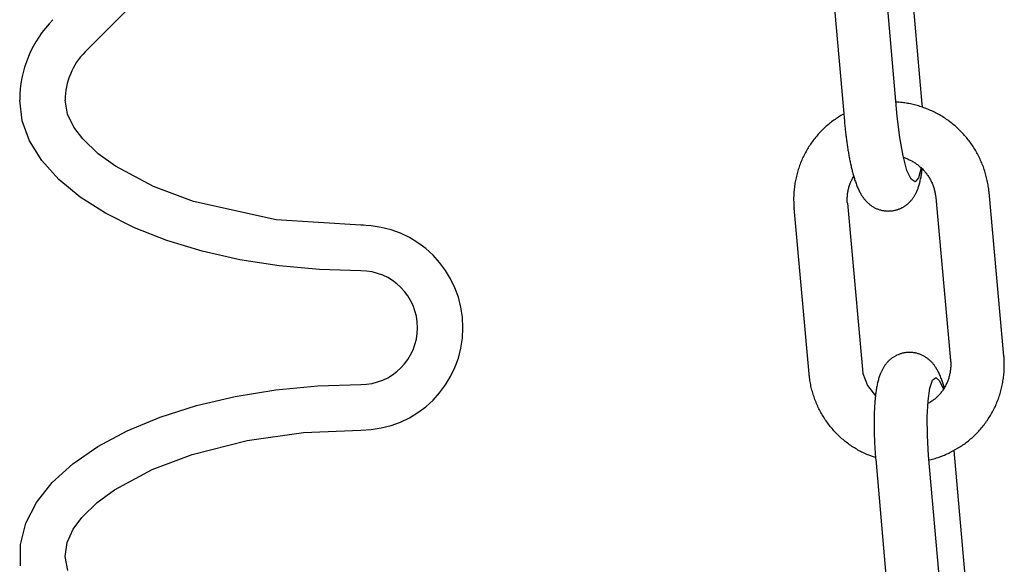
# Model space of a CAD drawing. Extents: x -285 to 5863, y 308 to 3178.
# Tile 267 of 622: x 1596.28 to 1598.45, y 980.53 to 981.72. Entities that reach past the tile are written whole.
import ezdxf

# ---------------------------------------------------------------- set-up
doc = ezdxf.new("R2010")
doc.units = 0
doc.header["$MEASUREMENT"] = 0
doc.layers.add('SPILL-BUCKET', color=1, linetype='CONTINUOUS')

msp = doc.modelspace()

# ---------------------------------------------------------------- linework, layer by layer
at = {"layer": 'SPILL-BUCKET', "color": 1, "linetype": 'Continuous'}
for p, q in [((1596.42481, 981.65287), (1597.21763, 982.44569)), ((1598.20995, 981.51121), (1598.17864, 981.86866)), ((1598.2647, 981.53809), (1598.23477, 981.87986)), ((1598.06217, 981.86036), (1598.09369, 981.50043)), ((1596.28644, 981.50171), (1596.28097, 981.54688)), ((1596.3863, 981.51575), (1596.38091, 981.54688)), ((1598.21417, 981.54211), (1598.2072, 981.54259)), ((1598.21725, 981.54182), (1598.21417, 981.54211)), ((1598.22033, 981.5415), (1598.21725, 981.54182)), ((1598.2234, 981.54113), (1598.22033, 981.5415)), ((1598.22647, 981.54071), (1598.2234, 981.54113)), ((1598.22953, 981.54025), (1598.22647, 981.54071)), ((1598.23259, 981.53975), (1598.22953, 981.54025)), ((1598.23564, 981.5392), (1598.23259, 981.53975)), ((1598.23868, 981.53861), (1598.23564, 981.5392)), ((1598.24171, 981.53797), (1598.23868, 981.53861)), ((1598.24473, 981.53729), (1598.24171, 981.53797)), ((1598.24775, 981.53656), (1598.24473, 981.53729)), ((1598.25075, 981.53579), (1598.24775, 981.53656)), ((1598.26488, 981.53611), (1598.2647, 981.53809)), ((1596.4003, 981.48721), (1596.3863, 981.51575)), ((1598.08875, 981.51459), (1598.08609, 981.51304)), ((1598.09144, 981.51611), (1598.08875, 981.51459)), ((1598.09227, 981.51657), (1598.09144, 981.51611)), ((1598.25375, 981.53498), (1598.25075, 981.53579)), ((1598.25673, 981.53412), (1598.25375, 981.53498)), ((1598.2597, 981.53322), (1598.25673, 981.53412)), ((1598.26265, 981.53228), (1598.2597, 981.53322)), ((1598.2656, 981.5313), (1598.26265, 981.53228)), ((1598.26504, 981.53413), (1598.26488, 981.53611)), ((1598.26527, 981.53138), (1598.26504, 981.53413)), ((1598.26853, 981.53027), (1598.2656, 981.5313)), ((1598.27144, 981.52919), (1598.26853, 981.53027)), ((1598.27434, 981.52808), (1598.27144, 981.52919)), ((1598.27723, 981.52693), (1598.27434, 981.52808)), ((1598.28009, 981.52573), (1598.27723, 981.52693)), ((1598.28295, 981.52449), (1598.28009, 981.52573)), ((1598.28578, 981.52321), (1598.28295, 981.52449)), ((1598.28859, 981.52189), (1598.28578, 981.52321)), ((1598.29139, 981.52053), (1598.28859, 981.52189)), ((1598.29417, 981.51913), (1598.29139, 981.52053)), ((1598.29692, 981.51769), (1598.29417, 981.51913)), ((1598.29966, 981.5162), (1598.29692, 981.51769)), ((1598.30238, 981.51468), (1598.29966, 981.5162)), ((1598.30507, 981.51312), (1598.30238, 981.51468)), ((1596.30275, 981.4572), (1596.28644, 981.50171)), ((1598.05845, 981.49348), (1598.0561, 981.49148)), ((1598.06083, 981.49544), (1598.05845, 981.49348)), ((1598.06324, 981.49736), (1598.06083, 981.49544)), ((1598.06568, 981.49925), (1598.06324, 981.49736)), ((1598.06814, 981.5011), (1598.06568, 981.49925)), ((1598.07063, 981.50292), (1598.06814, 981.5011)), ((1598.07314, 981.5047), (1598.07063, 981.50292)), ((1598.07568, 981.50645), (1598.07314, 981.5047)), ((1598.07825, 981.50815), (1598.07568, 981.50645)), ((1598.08084, 981.50982), (1598.07825, 981.50815)), ((1598.08346, 981.51145), (1598.08084, 981.50982)), ((1598.08609, 981.51304), (1598.08346, 981.51145)), ((1598.09369, 981.50043), (1598.09382, 981.49894)), ((1598.09382, 981.49894), (1598.09396, 981.49746)), ((1598.09396, 981.49746), (1598.09422, 981.49464)), ((1598.09422, 981.49464), (1598.09449, 981.49183)), ((1598.21527, 981.465), (1598.20995, 981.51121)), ((1598.30774, 981.51152), (1598.30507, 981.51312)), ((1598.31039, 981.50988), (1598.30774, 981.51152)), ((1598.31302, 981.50821), (1598.31039, 981.50988)), ((1598.31562, 981.50649), (1598.31302, 981.50821)), ((1598.31819, 981.50474), (1598.31562, 981.50649)), ((1598.32075, 981.50295), (1598.31819, 981.50474)), ((1598.32327, 981.50112), (1598.32075, 981.50295)), ((1598.32577, 981.49926), (1598.32327, 981.50112)), ((1598.32825, 981.49736), (1598.32577, 981.49926)), ((1598.33069, 981.49543), (1598.32825, 981.49736)), ((1598.33311, 981.49346), (1598.33069, 981.49543)), ((1598.3355, 981.49146), (1598.33311, 981.49346)), ((1596.41961, 981.46181), (1596.4003, 981.48721)), ((1598.03631, 981.47203), (1598.03428, 981.46971)), ((1598.03839, 981.47432), (1598.03631, 981.47203)), ((1598.04049, 981.47658), (1598.03839, 981.47432)), ((1598.04263, 981.47881), (1598.04049, 981.47658)), ((1598.0448, 981.481), (1598.04263, 981.47881)), ((1598.047, 981.48316), (1598.0448, 981.481)), ((1598.04923, 981.48529), (1598.047, 981.48316)), ((1598.05149, 981.48739), (1598.04923, 981.48529)), ((1598.05378, 981.48945), (1598.05149, 981.48739)), ((1598.0561, 981.49148), (1598.05378, 981.48945)), ((1598.09449, 981.49183), (1598.09476, 981.48902)), ((1598.09476, 981.48902), (1598.09505, 981.48622)), ((1598.09505, 981.48622), (1598.09534, 981.48342)), ((1598.09534, 981.48342), (1598.09564, 981.48063)), ((1598.09564, 981.48063), (1598.09595, 981.47785)), ((1598.09595, 981.47785), (1598.09626, 981.47508)), ((1598.09626, 981.47508), (1598.09658, 981.47231)), ((1598.09658, 981.47231), (1598.09692, 981.46955)), ((1598.33787, 981.48942), (1598.3355, 981.49146)), ((1598.3402, 981.48734), (1598.33787, 981.48942)), ((1598.3425, 981.48524), (1598.3402, 981.48734)), ((1598.34478, 981.4831), (1598.3425, 981.48524)), ((1598.34702, 981.48093), (1598.34478, 981.4831)), ((1598.34923, 981.47872), (1598.34702, 981.48093)), ((1598.35141, 981.47649), (1598.34923, 981.47872)), ((1598.35356, 981.47422), (1598.35141, 981.47649)), ((1598.35568, 981.47192), (1598.35356, 981.47422)), ((1598.35776, 981.4696), (1598.35568, 981.47192)), ((1596.32968, 981.41399), (1596.30275, 981.4572)), ((1596.45346, 981.42934), (1596.41961, 981.46181)), ((1598.01922, 981.45014), (1598.0175, 981.44757)), ((1598.02098, 981.45268), (1598.01922, 981.45014)), ((1598.02277, 981.4552), (1598.02098, 981.45268)), ((1598.0246, 981.45769), (1598.02277, 981.4552)), ((1598.02647, 981.46015), (1598.0246, 981.45769)), ((1598.02837, 981.46258), (1598.02647, 981.46015)), ((1598.0303, 981.46499), (1598.02837, 981.46258)), ((1598.03227, 981.46737), (1598.0303, 981.46499)), ((1598.03428, 981.46971), (1598.03227, 981.46737)), ((1598.09692, 981.46955), (1598.09726, 981.46681)), ((1598.09726, 981.46681), (1598.0976, 981.46407)), ((1598.0976, 981.46407), (1598.09796, 981.46134)), ((1598.09796, 981.46134), (1598.09832, 981.45863)), ((1598.09832, 981.45863), (1598.09869, 981.45592)), ((1598.09869, 981.45592), (1598.09907, 981.45323)), ((1598.09907, 981.45323), (1598.09945, 981.45055)), ((1598.09945, 981.45055), (1598.09984, 981.44788)), ((1598.22255, 981.42425), (1598.21527, 981.465)), ((1598.35981, 981.46724), (1598.35776, 981.4696)), ((1598.36182, 981.46485), (1598.35981, 981.46724)), ((1598.36381, 981.46243), (1598.36182, 981.46485)), ((1598.36575, 981.45999), (1598.36381, 981.46243)), ((1598.36767, 981.45752), (1598.36575, 981.45999)), ((1598.36954, 981.45502), (1598.36767, 981.45752)), ((1598.37138, 981.45249), (1598.36954, 981.45502)), ((1598.37319, 981.44994), (1598.37138, 981.45249)), ((1598.37496, 981.44736), (1598.37319, 981.44994)), ((1596.49147, 981.40179), (1596.45346, 981.42934)), ((1598.00652, 981.42891), (1598.00511, 981.42615)), ((1598.00797, 981.43164), (1598.00652, 981.42891)), ((1598.00946, 981.43436), (1598.00797, 981.43164)), ((1598.01099, 981.43704), (1598.00946, 981.43436)), ((1598.01256, 981.43971), (1598.01099, 981.43704)), ((1598.01417, 981.44235), (1598.01256, 981.43971)), ((1598.01582, 981.44497), (1598.01417, 981.44235)), ((1598.0175, 981.44757), (1598.01582, 981.44497)), ((1598.09984, 981.44788), (1598.10024, 981.44523)), ((1598.10024, 981.44523), (1598.10065, 981.44259)), ((1598.10065, 981.44259), (1598.10107, 981.43996)), ((1598.10107, 981.43996), (1598.10149, 981.43735)), ((1598.10149, 981.43735), (1598.10192, 981.43475)), ((1598.10192, 981.43475), (1598.10236, 981.43217)), ((1598.10236, 981.43217), (1598.1028, 981.4296)), ((1598.1028, 981.4296), (1598.10325, 981.42704)), ((1598.37669, 981.44476), (1598.37496, 981.44736)), ((1598.37838, 981.44213), (1598.37669, 981.44476)), ((1598.38004, 981.43948), (1598.37838, 981.44213)), ((1598.38166, 981.4368), (1598.38004, 981.43948)), ((1598.38324, 981.4341), (1598.38166, 981.4368)), ((1598.38478, 981.43138), (1598.38324, 981.4341)), ((1598.38628, 981.42864), (1598.38478, 981.43138)), ((1598.38774, 981.42588), (1598.38628, 981.42864)), ((1596.36682, 981.37273), (1596.32968, 981.41399)), ((1597.99747, 981.4092), (1597.99634, 981.40632)), ((1597.99864, 981.41208), (1597.99747, 981.4092)), ((1597.99985, 981.41493), (1597.99864, 981.41208)), ((1598.00111, 981.41777), (1597.99985, 981.41493)), ((1598.0024, 981.42058), (1598.00111, 981.41777)), ((1598.00373, 981.42338), (1598.0024, 981.42058)), ((1598.00511, 981.42615), (1598.00373, 981.42338)), ((1598.10325, 981.42704), (1598.10371, 981.4245)), ((1598.10371, 981.4245), (1598.10418, 981.42199)), ((1598.10418, 981.42199), (1598.10466, 981.41948)), ((1598.10466, 981.41948), (1598.10514, 981.417)), ((1598.10514, 981.417), (1598.10564, 981.41452)), ((1598.10564, 981.41452), (1598.10614, 981.41207)), ((1598.10614, 981.41207), (1598.10665, 981.40963)), ((1598.10665, 981.40963), (1598.10717, 981.40721)), ((1598.10717, 981.40721), (1598.10769, 981.4048)), ((1598.23112, 981.39266), (1598.22255, 981.42425)), ((1598.22333, 981.42137), (1598.23229, 981.41778)), ((1598.23229, 981.41778), (1598.23421, 981.41696)), ((1598.23421, 981.41696), (1598.23611, 981.4161)), ((1598.23611, 981.4161), (1598.238, 981.4152)), ((1598.238, 981.4152), (1598.23987, 981.41426)), ((1598.23987, 981.41426), (1598.24172, 981.41328)), ((1598.24172, 981.41328), (1598.24355, 981.41226)), ((1598.24355, 981.41226), (1598.24535, 981.41121)), ((1598.24535, 981.41121), (1598.24714, 981.41011)), ((1598.24714, 981.41011), (1598.2489, 981.40898)), ((1598.2489, 981.40898), (1598.25064, 981.40781)), ((1598.25064, 981.40781), (1598.25236, 981.4066)), ((1598.25236, 981.4066), (1598.25405, 981.40536)), ((1598.38917, 981.42309), (1598.38774, 981.42588)), ((1598.39055, 981.42029), (1598.38917, 981.42309)), ((1598.3919, 981.41747), (1598.39055, 981.42029)), ((1598.3932, 981.41462), (1598.3919, 981.41747)), ((1598.39446, 981.41176), (1598.3932, 981.41462)), ((1598.39568, 981.40888), (1598.39446, 981.41176)), ((1598.39686, 981.40599), (1598.39568, 981.40888)), ((1596.57482, 981.35725), (1596.49147, 981.40179)), ((1597.98962, 981.38567), (1597.98884, 981.38266)), ((1597.99046, 981.38866), (1597.98962, 981.38567)), ((1597.99133, 981.39164), (1597.99046, 981.38866)), ((1597.99225, 981.3946), (1597.99133, 981.39164)), ((1597.99321, 981.39755), (1597.99225, 981.3946)), ((1597.99421, 981.40049), (1597.99321, 981.39755)), ((1597.99526, 981.40341), (1597.99421, 981.40049)), ((1597.99634, 981.40632), (1597.99526, 981.40341)), ((1598.10769, 981.4048), (1598.10823, 981.40242)), ((1598.10823, 981.40242), (1598.10877, 981.40004)), ((1598.10877, 981.40004), (1598.10933, 981.39769)), ((1598.10933, 981.39769), (1598.1099, 981.39534)), ((1598.1099, 981.39534), (1598.11047, 981.39302)), ((1598.11047, 981.39302), (1598.11106, 981.3907)), ((1598.11106, 981.3907), (1598.11166, 981.3884)), ((1598.11166, 981.3884), (1598.11227, 981.3861)), ((1598.11227, 981.3861), (1598.11289, 981.38384)), ((1598.2402, 981.37312), (1598.23112, 981.39266)), ((1598.25405, 981.40536), (1598.25571, 981.40409)), ((1598.25571, 981.40409), (1598.25735, 981.40277)), ((1598.26245, 981.39824), (1598.25661, 981.37605)), ((1598.25735, 981.40277), (1598.25897, 981.40143)), ((1598.25897, 981.40143), (1598.26055, 981.40005)), ((1598.26055, 981.40005), (1598.26211, 981.39864)), ((1598.26211, 981.39864), (1598.26363, 981.39719)), ((1598.26306, 981.38304), (1598.26347, 981.38552)), ((1598.26347, 981.38552), (1598.26384, 981.38794)), ((1598.26363, 981.39719), (1598.26513, 981.39571)), ((1598.26384, 981.38794), (1598.26419, 981.3904)), ((1598.26419, 981.3904), (1598.26452, 981.39281)), ((1598.26452, 981.39281), (1598.26483, 981.39525)), ((1598.26483, 981.39525), (1598.26491, 981.39593)), ((1598.26513, 981.39571), (1598.2666, 981.39421)), ((1598.2666, 981.39421), (1598.26803, 981.39267)), ((1598.26803, 981.39267), (1598.26944, 981.3911)), ((1598.26944, 981.3911), (1598.27081, 981.38951)), ((1598.27081, 981.38951), (1598.27215, 981.38788)), ((1598.27215, 981.38788), (1598.27346, 981.38623)), ((1598.27346, 981.38623), (1598.27473, 981.38455)), ((1598.398, 981.40308), (1598.39686, 981.40599)), ((1598.3991, 981.40015), (1598.398, 981.40308)), ((1598.40015, 981.3972), (1598.3991, 981.40015)), ((1598.40117, 981.39425), (1598.40015, 981.3972)), ((1598.40214, 981.39128), (1598.40117, 981.39425)), ((1598.40306, 981.38829), (1598.40214, 981.39128)), ((1598.40395, 981.38529), (1598.40306, 981.38829)), ((1598.40479, 981.38228), (1598.40395, 981.38529)), ((1596.41365, 981.334), (1596.36682, 981.37273)), ((1597.98501, 981.36441), (1597.98453, 981.36134)), ((1597.98554, 981.36748), (1597.98501, 981.36441)), ((1597.98611, 981.37053), (1597.98554, 981.36748)), ((1597.98673, 981.37358), (1597.98611, 981.37053)), ((1597.98739, 981.37662), (1597.98673, 981.37358)), ((1597.98809, 981.37964), (1597.98739, 981.37662)), ((1597.98884, 981.38266), (1597.98809, 981.37964)), ((1598.10573, 981.36188), (1598.10645, 981.36382)), ((1598.10645, 981.36382), (1598.10722, 981.36576)), ((1598.10722, 981.36576), (1598.10802, 981.36768)), ((1598.10802, 981.36768), (1598.10886, 981.36957)), ((1598.10886, 981.36957), (1598.10975, 981.37145)), ((1598.10975, 981.37145), (1598.11067, 981.37331)), ((1598.11067, 981.37331), (1598.11163, 981.37514)), ((1598.11163, 981.37514), (1598.11263, 981.37696)), ((1598.11263, 981.37696), (1598.11412, 981.37951)), ((1598.11289, 981.38384), (1598.11354, 981.38156)), ((1598.11354, 981.38156), (1598.11419, 981.37931)), ((1598.11419, 981.37931), (1598.11487, 981.37705)), ((1598.11487, 981.37705), (1598.11556, 981.37481)), ((1598.11556, 981.37481), (1598.11627, 981.37255)), ((1598.11627, 981.37255), (1598.117, 981.37032)), ((1598.117, 981.37032), (1598.11777, 981.36805)), ((1598.11777, 981.36805), (1598.11856, 981.36581)), ((1598.11856, 981.36581), (1598.11939, 981.36351)), ((1598.11939, 981.36351), (1598.12024, 981.36125)), ((1598.24896, 981.36741), (1598.2402, 981.37312)), ((1598.25661, 981.37605), (1598.24896, 981.36741)), ((1598.25813, 981.36098), (1598.25878, 981.36326)), ((1598.25878, 981.36326), (1598.2594, 981.36555)), ((1598.2594, 981.36555), (1598.26002, 981.36801)), ((1598.26002, 981.36801), (1598.2606, 981.3705)), ((1598.2606, 981.3705), (1598.26116, 981.37302)), ((1598.26116, 981.37302), (1598.26169, 981.37557)), ((1598.26169, 981.37557), (1598.26218, 981.37807)), ((1598.26218, 981.37807), (1598.26264, 981.38059)), ((1598.26264, 981.38059), (1598.26306, 981.38304)), ((1598.27473, 981.38455), (1598.27596, 981.38284)), ((1598.27596, 981.38284), (1598.27717, 981.38111)), ((1598.27717, 981.38111), (1598.27833, 981.37936)), ((1598.27833, 981.37936), (1598.27946, 981.37758)), ((1598.27946, 981.37758), (1598.28056, 981.37578)), ((1598.28056, 981.37578), (1598.28161, 981.37396)), ((1598.28161, 981.37396), (1598.28263, 981.37211)), ((1598.28263, 981.37211), (1598.28361, 981.37025)), ((1598.28361, 981.37025), (1598.28456, 981.36836)), ((1598.28456, 981.36836), (1598.28546, 981.36646)), ((1598.28546, 981.36646), (1598.28632, 981.36453)), ((1598.28632, 981.36453), (1598.28715, 981.3626)), ((1598.40559, 981.37926), (1598.40479, 981.38228)), ((1598.40635, 981.37623), (1598.40559, 981.37926)), ((1598.40706, 981.37319), (1598.40635, 981.37623)), ((1598.40772, 981.37014), (1598.40706, 981.37319)), ((1598.40835, 981.36708), (1598.40772, 981.37014)), ((1598.40893, 981.36401), (1598.40835, 981.36708)), ((1598.40947, 981.36093), (1598.40893, 981.36401)), ((1596.66316, 981.32444), (1596.57482, 981.35725)), ((1597.98256, 981.34277), (1597.98239, 981.33966)), ((1597.98278, 981.34588), (1597.98256, 981.34277)), ((1597.98304, 981.34898), (1597.98278, 981.34588)), ((1597.98335, 981.35208), (1597.98304, 981.34898)), ((1597.9837, 981.35517), (1597.98335, 981.35208)), ((1597.98409, 981.35826), (1597.9837, 981.35517)), ((1597.98453, 981.36134), (1597.98409, 981.35826)), ((1598.10054, 981.33958), (1598.1008, 981.34166)), ((1598.1008, 981.34166), (1598.1011, 981.34372)), ((1598.1011, 981.34372), (1598.10145, 981.34578)), ((1598.10145, 981.34578), (1598.10184, 981.34784)), ((1598.10184, 981.34784), (1598.10226, 981.34988)), ((1598.10226, 981.34988), (1598.10274, 981.35191)), ((1598.10274, 981.35191), (1598.10325, 981.35393)), ((1598.10325, 981.35393), (1598.10381, 981.35593)), ((1598.10381, 981.35593), (1598.10441, 981.35793)), ((1598.10441, 981.35793), (1598.10505, 981.35991)), ((1598.10505, 981.35991), (1598.10573, 981.36188)), ((1598.12024, 981.36125), (1598.12115, 981.35891)), ((1598.12115, 981.35891), (1598.12209, 981.35661)), ((1598.12209, 981.35661), (1598.12311, 981.35423)), ((1598.12311, 981.35423), (1598.12415, 981.35187)), ((1598.12415, 981.35187), (1598.12513, 981.34979)), ((1598.12513, 981.34979), (1598.12613, 981.34772)), ((1598.12613, 981.34772), (1598.12708, 981.34585)), ((1598.12708, 981.34585), (1598.12806, 981.34399)), ((1598.12806, 981.34399), (1598.12899, 981.34232)), ((1598.12899, 981.34232), (1598.12995, 981.34064)), ((1598.25005, 981.34076), (1598.25079, 981.34217)), ((1598.25079, 981.34217), (1598.25149, 981.34357)), ((1598.25149, 981.34357), (1598.2522, 981.34506)), ((1598.2522, 981.34506), (1598.25287, 981.34654)), ((1598.25287, 981.34654), (1598.25356, 981.34813)), ((1598.25356, 981.34813), (1598.25422, 981.34971)), ((1598.25422, 981.34971), (1598.2549, 981.35142)), ((1598.2549, 981.35142), (1598.25554, 981.35312)), ((1598.25554, 981.35312), (1598.25621, 981.35499)), ((1598.25621, 981.35499), (1598.25684, 981.35685)), ((1598.25684, 981.35685), (1598.2575, 981.35891)), ((1598.2575, 981.35891), (1598.25813, 981.36098)), ((1598.28715, 981.3626), (1598.28793, 981.36064)), ((1598.28793, 981.36064), (1598.28867, 981.35867)), ((1598.28867, 981.35867), (1598.28938, 981.35668)), ((1598.28938, 981.35668), (1598.29004, 981.35468)), ((1598.29004, 981.35468), (1598.29066, 981.35267)), ((1598.29066, 981.35267), (1598.29124, 981.35065)), ((1598.29124, 981.35065), (1598.29178, 981.34862)), ((1598.29178, 981.34862), (1598.29228, 981.34657)), ((1598.29228, 981.34657), (1598.29273, 981.34451)), ((1598.29273, 981.34451), (1598.29314, 981.34245)), ((1598.29314, 981.34245), (1598.29351, 981.34038)), ((1598.40996, 981.35785), (1598.40947, 981.36093)), ((1598.41041, 981.35476), (1598.40996, 981.35785)), ((1598.41081, 981.35166), (1598.41041, 981.35476)), ((1598.41117, 981.34856), (1598.41081, 981.35166)), ((1598.41137, 981.34666), (1598.41117, 981.34856)), ((1598.41155, 981.34476), (1598.41137, 981.34666)), ((1598.4443, 980.98481), (1598.41155, 981.34476)), ((1596.46946, 981.29838), (1596.41365, 981.334)), ((1596.84436, 981.28432), (1596.66316, 981.32444)), ((1597.98218, 981.33343), (1597.98214, 981.33031)), ((1597.98214, 981.33031), (1597.98215, 981.3272)), ((1597.98215, 981.3272), (1597.9822, 981.32408)), ((1597.98226, 981.33654), (1597.98218, 981.33343)), ((1597.9822, 981.32408), (1597.98229, 981.32096)), ((1597.98239, 981.33966), (1597.98226, 981.33654)), ((1597.98229, 981.32096), (1597.98243, 981.31784)), ((1598.0999, 981.32914), (1598.09994, 981.33123)), ((1598.0999, 981.32705), (1598.0999, 981.32914)), ((1598.09995, 981.32495), (1598.0999, 981.32705)), ((1598.09994, 981.33123), (1598.10003, 981.33333)), ((1598.10004, 981.32285), (1598.09995, 981.32495)), ((1598.10003, 981.33333), (1598.10016, 981.33542)), ((1598.10017, 981.32076), (1598.10004, 981.32285)), ((1598.10016, 981.33542), (1598.10033, 981.3375)), ((1598.10017, 981.32076), (1598.13269, 980.96329)), ((1598.10033, 981.3375), (1598.10054, 981.33958)), ((1598.12995, 981.34064), (1598.13086, 981.33912)), ((1598.13086, 981.33912), (1598.13181, 981.33759)), ((1598.13181, 981.33759), (1598.13272, 981.33618)), ((1598.13272, 981.33618), (1598.13367, 981.33478)), ((1598.13367, 981.33478), (1598.13459, 981.33346)), ((1598.13459, 981.33346), (1598.13554, 981.33214)), ((1598.13554, 981.33214), (1598.13648, 981.3309)), ((1598.13648, 981.3309), (1598.13745, 981.32966)), ((1598.13745, 981.32966), (1598.13842, 981.32848)), ((1598.13842, 981.32848), (1598.13941, 981.3273)), ((1598.13941, 981.3273), (1598.14041, 981.32617)), ((1598.14041, 981.32617), (1598.14144, 981.32505)), ((1598.14144, 981.32505), (1598.14247, 981.32397)), ((1598.14247, 981.32397), (1598.14353, 981.32289)), ((1598.14353, 981.32289), (1598.1446, 981.32186)), ((1598.1446, 981.32186), (1598.1457, 981.32083)), ((1598.1457, 981.32083), (1598.14682, 981.31983)), ((1598.14682, 981.31983), (1598.14797, 981.31885)), ((1598.23323, 981.3194), (1598.23439, 981.32043)), ((1598.23439, 981.32043), (1598.23552, 981.32147)), ((1598.23552, 981.32147), (1598.23663, 981.32254)), ((1598.23663, 981.32254), (1598.2377, 981.32362)), ((1598.2377, 981.32362), (1598.23875, 981.32473)), ((1598.23875, 981.32473), (1598.23976, 981.32585)), ((1598.23976, 981.32585), (1598.24076, 981.327)), ((1598.24076, 981.327), (1598.24172, 981.32815)), ((1598.24172, 981.32815), (1598.24266, 981.32933)), ((1598.24266, 981.32933), (1598.24357, 981.33052)), ((1598.24357, 981.33052), (1598.24446, 981.33173)), ((1598.24446, 981.33173), (1598.24532, 981.33295)), ((1598.24532, 981.33295), (1598.24616, 981.33421)), ((1598.24616, 981.33421), (1598.24697, 981.33547)), ((1598.24697, 981.33547), (1598.24778, 981.33676)), ((1598.24778, 981.33676), (1598.24855, 981.33806)), ((1598.24855, 981.33806), (1598.24931, 981.33941)), ((1598.24931, 981.33941), (1598.25005, 981.34076)), ((1598.29351, 981.34038), (1598.29384, 981.33831)), ((1598.29384, 981.33831), (1598.29412, 981.33623)), ((1598.29412, 981.33623), (1598.29432, 981.3345)), ((1598.29432, 981.3345), (1598.29449, 981.33278)), ((1598.29449, 981.33278), (1598.32701, 980.97531)), ((1596.53346, 981.26638), (1596.46946, 981.29838)), ((1597.98243, 981.31784), (1597.98262, 981.31473)), ((1597.98262, 981.31473), (1597.98281, 981.3121)), ((1597.98281, 981.3121), (1597.98303, 981.30948)), ((1598.01611, 980.94586), (1597.98303, 981.30948)), ((1598.14797, 981.31885), (1598.14913, 981.3179)), ((1598.14913, 981.3179), (1598.15032, 981.31697)), ((1598.15032, 981.31697), (1598.15153, 981.31606)), ((1598.15153, 981.31606), (1598.15277, 981.31518)), ((1598.15277, 981.31518), (1598.15417, 981.31423)), ((1598.15417, 981.31423), (1598.1556, 981.3133)), ((1598.1556, 981.3133), (1598.15706, 981.31242)), ((1598.15706, 981.31242), (1598.15854, 981.31156)), ((1598.15854, 981.31156), (1598.16005, 981.31075)), ((1598.16005, 981.31075), (1598.16158, 981.30998)), ((1598.16158, 981.30998), (1598.16313, 981.30924)), ((1598.16313, 981.30924), (1598.16471, 981.30854)), ((1598.16471, 981.30854), (1598.1663, 981.30789)), ((1598.1663, 981.30789), (1598.16791, 981.30728)), ((1598.16791, 981.30728), (1598.16954, 981.30671)), ((1598.16954, 981.30671), (1598.17118, 981.30618)), ((1598.17118, 981.30618), (1598.17283, 981.3057)), ((1598.17283, 981.3057), (1598.1745, 981.30527)), ((1598.1745, 981.30527), (1598.17617, 981.30488)), ((1598.17617, 981.30488), (1598.17786, 981.30453)), ((1598.17786, 981.30453), (1598.17955, 981.30424)), ((1598.17955, 981.30424), (1598.18125, 981.30398)), ((1598.18125, 981.30398), (1598.18294, 981.30378)), ((1598.18294, 981.30378), (1598.18465, 981.30362)), ((1598.18465, 981.30362), (1598.18635, 981.30351)), ((1598.18635, 981.30351), (1598.18805, 981.30344)), ((1598.18805, 981.30344), (1598.18975, 981.30342)), ((1598.18975, 981.30342), (1598.19145, 981.30345)), ((1598.19145, 981.30345), (1598.19288, 981.30351)), ((1598.19288, 981.30351), (1598.19432, 981.30361)), ((1598.19432, 981.3036), (1598.19579, 981.3037)), ((1598.19579, 981.30372), (1598.19604, 981.30373)), ((1598.19604, 981.30373), (1598.19629, 981.30375)), ((1598.19629, 981.30375), (1598.19797, 981.3039)), ((1598.19797, 981.3039), (1598.19964, 981.30411)), ((1598.19964, 981.30411), (1598.20129, 981.30436)), ((1598.20129, 981.30436), (1598.20294, 981.30465)), ((1598.20294, 981.30465), (1598.20457, 981.30499)), ((1598.20457, 981.30499), (1598.2062, 981.30537)), ((1598.2062, 981.30537), (1598.2078, 981.30578)), ((1598.2078, 981.30578), (1598.20939, 981.30624)), ((1598.20939, 981.30624), (1598.21096, 981.30674)), ((1598.21096, 981.30674), (1598.21251, 981.30728)), ((1598.21251, 981.30728), (1598.21405, 981.30786)), ((1598.21405, 981.30786), (1598.21556, 981.30847)), ((1598.21556, 981.30847), (1598.21705, 981.30912)), ((1598.21705, 981.30912), (1598.21853, 981.30981)), ((1598.21853, 981.30981), (1598.21912, 981.3101)), ((1598.21912, 981.3101), (1598.21972, 981.3104)), ((1598.21972, 981.3104), (1598.22014, 981.31061)), ((1598.22014, 981.31061), (1598.22042, 981.31075)), ((1598.2207, 981.3109), (1598.22294, 981.31212)), ((1598.22294, 981.31212), (1598.22432, 981.31293)), ((1598.22432, 981.31293), (1598.22568, 981.31378)), ((1598.22568, 981.31378), (1598.22701, 981.31465)), ((1598.22701, 981.31465), (1598.22831, 981.31555)), ((1598.22831, 981.31555), (1598.22958, 981.31647)), ((1598.22958, 981.31647), (1598.23083, 981.31743)), ((1598.23083, 981.31743), (1598.23204, 981.3184)), ((1598.23204, 981.3184), (1598.23323, 981.3194)), ((1597.03046, 981.27207), (1596.84436, 981.28432)), ((1596.6047, 981.23847), (1596.53346, 981.26638)), ((1597.03648, 981.27207), (1597.03046, 981.27207)), ((1596.68216, 981.21506), (1596.6047, 981.23847)), ((1596.76469, 981.19649), (1596.68216, 981.21506)), ((1596.8511, 981.18303), (1596.76469, 981.19649)), ((1596.94012, 981.17487), (1596.8511, 981.18303)), ((1597.03046, 981.17214), (1596.94012, 981.17487)), ((1598.19052, 980.97374), (1598.18945, 980.97266)), ((1598.19162, 980.97481), (1598.19052, 980.97374)), ((1598.19275, 980.97585), (1598.19162, 980.97481)), ((1598.19391, 980.97688), (1598.19275, 980.97585)), ((1598.1951, 980.97787), (1598.19391, 980.97688)), ((1598.19632, 980.97885), (1598.1951, 980.97787)), ((1598.19757, 980.97981), (1598.19632, 980.97885)), ((1598.19884, 980.98073), (1598.19757, 980.97981)), ((1598.20014, 980.98163), (1598.19884, 980.98073)), ((1598.20147, 980.9825), (1598.20014, 980.98163)), ((1598.20282, 980.98335), (1598.20147, 980.9825)), ((1598.2042, 980.98416), (1598.20282, 980.98335)), ((1598.20559, 980.98493), (1598.2042, 980.98416)), ((1598.20701, 980.98567), (1598.20559, 980.98493)), ((1598.20743, 980.98588), (1598.20701, 980.98567)), ((1598.20802, 980.98618), (1598.20743, 980.98588)), ((1598.20862, 980.98647), (1598.20802, 980.98618)), ((1598.20916, 980.98673), (1598.20862, 980.98647)), ((1598.21158, 980.98781), (1598.20916, 980.98673)), ((1598.2131, 980.98842), (1598.21158, 980.98781)), ((1598.21463, 980.989), (1598.2131, 980.98842)), ((1598.21619, 980.98954), (1598.21463, 980.989)), ((1598.21776, 980.99004), (1598.21619, 980.98954)), ((1598.21935, 980.99049), (1598.21776, 980.99004)), ((1598.22095, 980.99091), (1598.21935, 980.99049)), ((1598.22257, 980.99129), (1598.22095, 980.99091)), ((1598.2242, 980.99163), (1598.22257, 980.99129)), ((1598.22585, 980.99192), (1598.2242, 980.99163)), ((1598.22751, 980.99217), (1598.22585, 980.99192)), ((1598.22918, 980.99239), (1598.22751, 980.99217)), ((1598.23085, 980.99254), (1598.22918, 980.99239)), ((1598.23111, 980.99255), (1598.23085, 980.99254)), ((1598.23136, 980.99256), (1598.23111, 980.99255)), ((1598.23283, 980.99268), (1598.23135, 980.99257)), ((1598.23426, 980.99277), (1598.23283, 980.99267)), ((1598.2357, 980.99283), (1598.23426, 980.99277)), ((1598.2374, 980.99286), (1598.2357, 980.99283)), ((1598.23909, 980.99284), (1598.2374, 980.99286)), ((1598.2408, 980.99277), (1598.23909, 980.99284)), ((1598.2425, 980.99266), (1598.2408, 980.99277)), ((1598.2442, 980.9925), (1598.2425, 980.99266)), ((1598.2459, 980.9923), (1598.2442, 980.9925)), ((1598.2476, 980.99204), (1598.2459, 980.9923)), ((1598.24929, 980.99175), (1598.2476, 980.99204)), ((1598.25097, 980.9914), (1598.24929, 980.99175)), ((1598.25265, 980.99101), (1598.25097, 980.9914)), ((1598.25431, 980.99058), (1598.25265, 980.99101)), ((1598.25597, 980.9901), (1598.25431, 980.99058)), ((1598.25761, 980.98957), (1598.25597, 980.9901)), ((1598.25923, 980.989), (1598.25761, 980.98957)), ((1598.26085, 980.98839), (1598.25923, 980.989)), ((1598.26244, 980.98774), (1598.26085, 980.98839)), ((1598.26401, 980.98704), (1598.26244, 980.98774)), ((1598.26556, 980.98631), (1598.26401, 980.98704)), ((1598.2671, 980.98553), (1598.26556, 980.98631)), ((1598.2686, 980.98472), (1598.2671, 980.98553)), ((1598.27009, 980.98386), (1598.2686, 980.98472)), ((1598.27155, 980.98298), (1598.27009, 980.98386)), ((1598.27298, 980.98205), (1598.27155, 980.98298)), ((1598.27438, 980.9811), (1598.27298, 980.98205)), ((1598.27562, 980.98022), (1598.27438, 980.9811)), ((1598.27683, 980.97931), (1598.27562, 980.98022)), ((1598.27802, 980.97838), (1598.27683, 980.97931)), ((1598.27918, 980.97743), (1598.27802, 980.97838)), ((1598.28033, 980.97645), (1598.27918, 980.97743)), ((1598.28144, 980.97545), (1598.28033, 980.97645)), ((1598.28255, 980.97443), (1598.28144, 980.97545)), ((1598.28362, 980.97339), (1598.28255, 980.97443)), ((1598.32701, 980.97531), (1598.32709, 980.97442)), ((1598.32709, 980.97442), (1598.32716, 980.97354)), ((1598.32716, 980.97354), (1598.32729, 980.97144)), ((1598.44452, 980.98219), (1598.4443, 980.98481)), ((1598.44471, 980.97956), (1598.44452, 980.98219)), ((1598.44489, 980.97645), (1598.44471, 980.97956)), ((1598.44503, 980.97333), (1598.44489, 980.97645)), ((1598.17566, 980.9527), (1598.17495, 980.95122)), ((1598.17636, 980.95411), (1598.17566, 980.9527)), ((1598.1771, 980.95552), (1598.17636, 980.95411)), ((1598.17783, 980.95687), (1598.1771, 980.95552)), ((1598.1786, 980.95822), (1598.17783, 980.95687)), ((1598.17937, 980.95952), (1598.1786, 980.95822)), ((1598.18017, 980.96082), (1598.17937, 980.95952)), ((1598.18099, 980.96207), (1598.18017, 980.96082)), ((1598.18183, 980.96333), (1598.18099, 980.96207)), ((1598.18269, 980.96455), (1598.18183, 980.96333)), ((1598.18358, 980.96576), (1598.18269, 980.96455)), ((1598.18449, 980.96695), (1598.18358, 980.96576)), ((1598.18543, 980.96813), (1598.18449, 980.96695)), ((1598.18639, 980.96929), (1598.18543, 980.96813)), ((1598.18738, 980.97043), (1598.18639, 980.96929)), ((1598.1884, 980.97155), (1598.18738, 980.97043)), ((1598.18945, 980.97266), (1598.1884, 980.97155)), ((1598.28468, 980.97231), (1598.28362, 980.97339)), ((1598.28571, 980.97123), (1598.28468, 980.97231)), ((1598.28674, 980.97011), (1598.28571, 980.97123)), ((1598.28773, 980.96898), (1598.28674, 980.97011)), ((1598.28873, 980.9678), (1598.28773, 980.96898)), ((1598.28969, 980.96662), (1598.28873, 980.9678)), ((1598.29067, 980.96538), (1598.28969, 980.96662)), ((1598.2916, 980.96414), (1598.29067, 980.96538)), ((1598.29256, 980.96282), (1598.2916, 980.96414)), ((1598.29348, 980.9615), (1598.29256, 980.96282)), ((1598.29443, 980.9601), (1598.29348, 980.9615)), ((1598.29534, 980.95869), (1598.29443, 980.9601)), ((1598.29629, 980.95716), (1598.29534, 980.95869)), ((1598.2972, 980.95564), (1598.29629, 980.95716)), ((1598.29816, 980.95397), (1598.2972, 980.95564)), ((1598.29909, 980.95229), (1598.29816, 980.95397)), ((1598.30007, 980.95043), (1598.29909, 980.95229)), ((1598.32652, 980.95264), (1598.32622, 980.95057)), ((1598.32678, 980.95471), (1598.32652, 980.95264)), ((1598.327, 980.95679), (1598.32678, 980.95471)), ((1598.32717, 980.95888), (1598.327, 980.95679)), ((1598.3273, 980.96097), (1598.32717, 980.95888)), ((1598.32729, 980.97144), (1598.32738, 980.96934)), ((1598.32738, 980.96306), (1598.3273, 980.96097)), ((1598.32738, 980.96934), (1598.32742, 980.96725)), ((1598.32743, 980.96515), (1598.32738, 980.96306)), ((1598.32742, 980.96725), (1598.32743, 980.96515)), ((1598.44477, 980.95153), (1598.44494, 980.95464)), ((1598.44494, 980.95464), (1598.44507, 980.95775)), ((1598.44513, 980.97022), (1598.44503, 980.97333)), ((1598.44507, 980.95775), (1598.44515, 980.96086)), ((1598.44518, 980.9671), (1598.44513, 980.97022)), ((1598.44515, 980.96086), (1598.44519, 980.96398)), ((1598.44519, 980.96398), (1598.44518, 980.9671)), ((1598.01637, 980.94324), (1598.01611, 980.94586)), ((1598.01665, 980.94062), (1598.01637, 980.94324)), ((1598.01703, 980.93752), (1598.01665, 980.94062)), ((1598.01746, 980.93443), (1598.01703, 980.93752)), ((1598.01793, 980.93135), (1598.01746, 980.93443)), ((1598.01844, 980.92827), (1598.01793, 980.93135)), ((1598.13401, 980.94659), (1598.14444, 980.91992)), ((1598.16775, 980.93073), (1598.16713, 980.92826)), ((1598.16837, 980.93302), (1598.16775, 980.93073)), ((1598.16902, 980.9353), (1598.16837, 980.93302)), ((1598.16964, 980.93737), (1598.16902, 980.9353)), ((1598.17031, 980.93943), (1598.16964, 980.93737)), ((1598.17094, 980.94129), (1598.17031, 980.93943)), ((1598.17161, 980.94316), (1598.17094, 980.94129)), ((1598.17225, 980.94486), (1598.17161, 980.94316)), ((1598.17293, 980.94657), (1598.17225, 980.94486)), ((1598.17358, 980.94815), (1598.17293, 980.94657)), ((1598.17427, 980.94973), (1598.17358, 980.94815)), ((1598.17495, 980.95122), (1598.17427, 980.94973)), ((1598.28145, 980.91443), (1598.28738, 980.93213)), ((1598.28738, 980.93213), (1598.29484, 980.93752)), ((1598.29484, 980.93752), (1598.303, 980.93059)), ((1598.30102, 980.94856), (1598.30007, 980.95043)), ((1598.30202, 980.94649), (1598.30102, 980.94856)), ((1598.30299, 980.94441), (1598.30202, 980.94649)), ((1598.30404, 980.94205), (1598.30299, 980.94441)), ((1598.303, 980.93059), (1598.31137, 980.912)), ((1598.30505, 980.93967), (1598.30404, 980.94205)), ((1598.30599, 980.93737), (1598.30505, 980.93967)), ((1598.30691, 980.93503), (1598.30599, 980.93737)), ((1598.30776, 980.93277), (1598.30691, 980.93503)), ((1598.30859, 980.93047), (1598.30776, 980.93277)), ((1598.30937, 980.92823), (1598.30859, 980.93047)), ((1598.32087, 980.93047), (1598.32011, 980.92853)), ((1598.3216, 980.93242), (1598.32087, 980.93047)), ((1598.32228, 980.93438), (1598.3216, 980.93242)), ((1598.32292, 980.93636), (1598.32228, 980.93438)), ((1598.32352, 980.93836), (1598.32292, 980.93636)), ((1598.32407, 980.94037), (1598.32352, 980.93836)), ((1598.32459, 980.94238), (1598.32407, 980.94037)), ((1598.32506, 980.94442), (1598.32459, 980.94238)), ((1598.32549, 980.94646), (1598.32506, 980.94442)), ((1598.32588, 980.94851), (1598.32549, 980.94646)), ((1598.32622, 980.95057), (1598.32588, 980.94851)), ((1598.44231, 980.92988), (1598.4428, 980.93296)), ((1598.4428, 980.93296), (1598.44324, 980.93604)), ((1598.44324, 980.93604), (1598.44363, 980.93912)), ((1598.44363, 980.93912), (1598.44398, 980.94222)), ((1598.44398, 980.94222), (1598.44429, 980.94532)), ((1598.44429, 980.94532), (1598.44455, 980.94842)), ((1598.44455, 980.94842), (1598.44477, 980.95153)), ((1596.75456, 980.89599), (1596.84407, 980.91053)), ((1596.84407, 980.91053), (1596.93653, 980.91935)), ((1596.93653, 980.91935), (1597.03046, 980.92231)), ((1598.01899, 980.92521), (1598.01844, 980.92827)), ((1598.01959, 980.92215), (1598.01899, 980.92521)), ((1598.02024, 980.9191), (1598.01959, 980.92215)), ((1598.02093, 980.91606), (1598.02024, 980.9191)), ((1598.02166, 980.91303), (1598.02093, 980.91606)), ((1598.02243, 980.91001), (1598.02166, 980.91303)), ((1598.02325, 980.90701), (1598.02243, 980.91001)), ((1598.14444, 980.91992), (1598.16187, 980.89722)), ((1598.16368, 980.91076), (1598.16331, 980.90833)), ((1598.16408, 980.91324), (1598.16368, 980.91076)), ((1598.1645, 980.91569), (1598.16408, 980.91324)), ((1598.16497, 980.91821), (1598.1645, 980.91569)), ((1598.16545, 980.92071), (1598.16497, 980.91821)), ((1598.16598, 980.92326), (1598.16545, 980.92071)), ((1598.16654, 980.92578), (1598.16598, 980.92326)), ((1598.16713, 980.92826), (1598.16654, 980.92578)), ((1598.2775, 980.88684), (1598.28145, 980.91443)), ((1598.30913, 980.90861), (1598.30791, 980.90694)), ((1598.31032, 980.9103), (1598.30913, 980.90861)), ((1598.31014, 980.92596), (1598.30937, 980.92823)), ((1598.31087, 980.92373), (1598.31014, 980.92596)), ((1598.31147, 980.91203), (1598.31032, 980.9103)), ((1598.31147, 980.91202), (1598.31032, 980.9103)), ((1598.31159, 980.92147), (1598.31087, 980.92373)), ((1598.31258, 980.91377), (1598.31147, 980.91202)), ((1598.31258, 980.91377), (1598.31147, 980.91203)), ((1598.31228, 980.91923), (1598.31159, 980.92147)), ((1598.31347, 980.91524), (1598.31228, 980.91923)), ((1598.31366, 980.91554), (1598.31258, 980.91377)), ((1598.31366, 980.91554), (1598.31258, 980.91377)), ((1598.31469, 980.91733), (1598.31366, 980.91554)), ((1598.31569, 980.91915), (1598.31469, 980.91733)), ((1598.31666, 980.92098), (1598.31569, 980.91915)), ((1598.31758, 980.92284), (1598.31666, 980.92098)), ((1598.31846, 980.92472), (1598.31758, 980.92284)), ((1598.31931, 980.92662), (1598.31846, 980.92472)), ((1598.32011, 980.92853), (1598.31931, 980.92662)), ((1598.43687, 980.90564), (1598.4377, 980.90863)), ((1598.4377, 980.90863), (1598.43849, 980.91163)), ((1598.43849, 980.91163), (1598.43924, 980.91465)), ((1598.43924, 980.91465), (1598.43994, 980.91767)), ((1598.43994, 980.91767), (1598.4406, 980.92071)), ((1598.4406, 980.92071), (1598.44122, 980.92376)), ((1598.44122, 980.92376), (1598.44179, 980.92682)), ((1598.44179, 980.92682), (1598.44231, 980.92988)), ((1596.66939, 980.87595), (1596.75456, 980.89599)), ((1598.02411, 980.90402), (1598.02325, 980.90701)), ((1598.02501, 980.90104), (1598.02411, 980.90402)), ((1598.02596, 980.89807), (1598.02501, 980.90104)), ((1598.02694, 980.89512), (1598.02596, 980.89807)), ((1598.02797, 980.89219), (1598.02694, 980.89512)), ((1598.02905, 980.88927), (1598.02797, 980.89219)), ((1598.03016, 980.88636), (1598.02905, 980.88927)), ((1598.16103, 980.88889), (1598.16081, 980.88643)), ((1598.16125, 980.89132), (1598.16103, 980.88889)), ((1598.1615, 980.89377), (1598.16125, 980.89132)), ((1598.16175, 980.89619), (1598.1615, 980.89377)), ((1598.16203, 980.89862), (1598.16175, 980.89619)), ((1598.16232, 980.90103), (1598.16203, 980.89862)), ((1598.16263, 980.90347), (1598.16232, 980.90103)), ((1598.16296, 980.90588), (1598.16263, 980.90347)), ((1598.16331, 980.90833), (1598.16296, 980.90588)), ((1598.28902, 980.88799), (1598.28736, 980.88677)), ((1598.29066, 980.88925), (1598.28902, 980.88799)), ((1598.29226, 980.89054), (1598.29066, 980.88925)), ((1598.29384, 980.89187), (1598.29226, 980.89054)), ((1598.29539, 980.89324), (1598.29384, 980.89187)), ((1598.29691, 980.89464), (1598.29539, 980.89324)), ((1598.29839, 980.89606), (1598.29691, 980.89464)), ((1598.29985, 980.89753), (1598.29839, 980.89606)), ((1598.30128, 980.89902), (1598.29985, 980.89753)), ((1598.30267, 980.90055), (1598.30128, 980.89902)), ((1598.30403, 980.9021), (1598.30267, 980.90055)), ((1598.30536, 980.90368), (1598.30403, 980.9021)), ((1598.30665, 980.9053), (1598.30536, 980.90368)), ((1598.30791, 980.90694), (1598.30665, 980.9053)), ((1598.42985, 980.88509), (1598.43098, 980.88798)), ((1598.43098, 980.88798), (1598.43207, 980.89088)), ((1598.43207, 980.89088), (1598.43311, 980.8938)), ((1598.43311, 980.8938), (1598.43412, 980.89674)), ((1598.43412, 980.89674), (1598.43508, 980.89969)), ((1598.43508, 980.89969), (1598.43599, 980.90266)), ((1598.43599, 980.90266), (1598.43687, 980.90564)), ((1596.58992, 980.85074), (1596.66939, 980.87595)), ((1598.03131, 980.88348), (1598.03016, 980.88636)), ((1598.03251, 980.88061), (1598.03131, 980.88348)), ((1598.03375, 980.87776), (1598.03251, 980.88061)), ((1598.03503, 980.87492), (1598.03375, 980.87776)), ((1598.03635, 980.87211), (1598.03503, 980.87492)), ((1598.0377, 980.86932), (1598.03635, 980.87211)), ((1598.0391, 980.86655), (1598.0377, 980.86932)), ((1598.04054, 980.8638), (1598.0391, 980.86655)), ((1598.15954, 980.86642), (1598.15943, 980.86386)), ((1598.15965, 980.86897), (1598.15954, 980.86642)), ((1598.15978, 980.8715), (1598.15965, 980.86897)), ((1598.15993, 980.87402), (1598.15978, 980.8715)), ((1598.16008, 980.87652), (1598.15993, 980.87402)), ((1598.16024, 980.87902), (1598.16008, 980.87652)), ((1598.16042, 980.8815), (1598.16024, 980.87902)), ((1598.16061, 980.88398), (1598.16042, 980.8815)), ((1598.16049, 980.88244), (1598.16042, 980.8815)), ((1598.16081, 980.88643), (1598.16061, 980.88398)), ((1598.27569, 980.85109), (1598.2775, 980.88684)), ((1598.28047, 980.88225), (1598.27717, 980.88034)), ((1598.28223, 980.88332), (1598.28047, 980.88225)), ((1598.28396, 980.88443), (1598.28223, 980.88332)), ((1598.28568, 980.88558), (1598.28396, 980.88443)), ((1598.28736, 980.88677), (1598.28568, 980.88558)), ((1598.41936, 980.86265), (1598.42081, 980.86538)), ((1598.42081, 980.86538), (1598.42222, 980.86814)), ((1598.42222, 980.86814), (1598.4236, 980.87092)), ((1598.4236, 980.87092), (1598.42493, 980.87371)), ((1598.42493, 980.87371), (1598.42622, 980.87653)), ((1598.42622, 980.87653), (1598.42747, 980.87936)), ((1598.42747, 980.87936), (1598.42868, 980.88222)), ((1598.42868, 980.88222), (1598.42985, 980.88509)), ((1596.5174, 980.82074), (1596.58992, 980.85074)), ((1598.04202, 980.86107), (1598.04054, 980.8638)), ((1598.04353, 980.85836), (1598.04202, 980.86107)), ((1598.04509, 980.85568), (1598.04353, 980.85836)), ((1598.04668, 980.85301), (1598.04509, 980.85568)), ((1598.04831, 980.85038), (1598.04668, 980.85301)), ((1598.04998, 980.84776), (1598.04831, 980.85038)), ((1598.05169, 980.84517), (1598.04998, 980.84776)), ((1598.05343, 980.84261), (1598.05169, 980.84517)), ((1598.15895, 980.84557), (1598.15892, 980.84291)), ((1598.15899, 980.84822), (1598.15895, 980.84557)), ((1598.15904, 980.85086), (1598.15899, 980.84822)), ((1598.15909, 980.85349), (1598.15904, 980.85086)), ((1598.15916, 980.8561), (1598.15909, 980.85349)), ((1598.15924, 980.8587), (1598.15916, 980.8561)), ((1598.15933, 980.86129), (1598.15924, 980.8587)), ((1598.15943, 980.86386), (1598.15933, 980.86129)), ((1598.27618, 980.80993), (1598.27569, 980.85109)), ((1598.40635, 980.84162), (1598.40811, 980.84416)), ((1598.40811, 980.84416), (1598.40983, 980.84673)), ((1598.40983, 980.84673), (1598.41151, 980.84932)), ((1598.41151, 980.84932), (1598.41316, 980.85194)), ((1598.41316, 980.85194), (1598.41476, 980.85458)), ((1598.41476, 980.85458), (1598.41633, 980.85725)), ((1598.41633, 980.85725), (1598.41786, 980.85994)), ((1598.41786, 980.85994), (1598.41936, 980.86265)), ((1596.9051, 980.81695), (1597.03046, 980.82237)), ((1598.05521, 980.84008), (1598.05343, 980.84261)), ((1598.05703, 980.83757), (1598.05521, 980.84008)), ((1598.05888, 980.83508), (1598.05703, 980.83757)), ((1598.06077, 980.83263), (1598.05888, 980.83508)), ((1598.06269, 980.8302), (1598.06077, 980.83263)), ((1598.06464, 980.8278), (1598.06269, 980.8302)), ((1598.06663, 980.82543), (1598.06464, 980.8278)), ((1598.06866, 980.82309), (1598.06663, 980.82543)), ((1598.07072, 980.82079), (1598.06866, 980.82309)), ((1598.15891, 980.84023), (1598.1589, 980.83754)), ((1598.1589, 980.83754), (1598.1589, 980.83484)), ((1598.1589, 980.83484), (1598.15891, 980.83213)), ((1598.15892, 980.84291), (1598.15891, 980.84023)), ((1598.15891, 980.83213), (1598.15893, 980.82941)), ((1598.15893, 980.82941), (1598.15896, 980.82668)), ((1598.15896, 980.82668), (1598.159, 980.82394)), ((1598.159, 980.82394), (1598.15904, 980.82119)), ((1598.38894, 980.81997), (1598.39101, 980.82226)), ((1598.39101, 980.82226), (1598.39305, 980.82458)), ((1598.39305, 980.82458), (1598.39506, 980.82693)), ((1598.39506, 980.82693), (1598.39703, 980.8293)), ((1598.39703, 980.8293), (1598.39896, 980.83171)), ((1598.39896, 980.83171), (1598.40086, 980.83415)), ((1598.40086, 980.83415), (1598.40273, 980.83661)), ((1598.40273, 980.83661), (1598.40456, 980.8391)), ((1598.40456, 980.8391), (1598.40635, 980.84162)), ((1596.45297, 980.78643), (1596.5174, 980.82074)), ((1596.78129, 980.79966), (1596.9051, 980.81695)), ((1598.07281, 980.81851), (1598.07072, 980.82079)), ((1598.07493, 980.81626), (1598.07281, 980.81851)), ((1598.07709, 980.81404), (1598.07493, 980.81626)), ((1598.07928, 980.81186), (1598.07709, 980.81404)), ((1598.08149, 980.80971), (1598.07928, 980.81186)), ((1598.08374, 980.80759), (1598.08149, 980.80971)), ((1598.08602, 980.8055), (1598.08374, 980.80759)), ((1598.08833, 980.80345), (1598.08602, 980.8055)), ((1598.09067, 980.80143), (1598.08833, 980.80345)), ((1598.09304, 980.79945), (1598.09067, 980.80143)), ((1598.15904, 980.82119), (1598.1591, 980.81843)), ((1598.1591, 980.81843), (1598.15917, 980.81566)), ((1598.15917, 980.81566), (1598.15924, 980.81288)), ((1598.15924, 980.81288), (1598.15933, 980.8101)), ((1598.15933, 980.8101), (1598.15942, 980.80731)), ((1598.15942, 980.80731), (1598.15952, 980.80451)), ((1598.15952, 980.80451), (1598.15963, 980.80171)), ((1598.15963, 980.80171), (1598.15975, 980.7989)), ((1598.27891, 980.76648), (1598.27618, 980.80993)), ((1598.36649, 980.79886), (1598.36887, 980.80082)), ((1598.36887, 980.80082), (1598.37122, 980.80281)), ((1598.37122, 980.80281), (1598.37355, 980.80484)), ((1598.37355, 980.80484), (1598.37584, 980.8069)), ((1598.37584, 980.8069), (1598.3781, 980.809)), ((1598.3781, 980.809), (1598.38033, 980.81113)), ((1598.38033, 980.81113), (1598.38253, 980.81329)), ((1598.38253, 980.81329), (1598.3847, 980.81549)), ((1598.3847, 980.81549), (1598.38684, 980.81771)), ((1598.38684, 980.81771), (1598.38894, 980.81997)), ((1596.39765, 980.74836), (1596.45297, 980.78643)), ((1596.66003, 980.76902), (1596.78129, 980.79966)), ((1598.09543, 980.7975), (1598.09304, 980.79945)), ((1598.09786, 980.79559), (1598.09543, 980.7975)), ((1598.10031, 980.79371), (1598.09786, 980.79559)), ((1598.10278, 980.79187), (1598.10031, 980.79371)), ((1598.10528, 980.79007), (1598.10278, 980.79187)), ((1598.10782, 980.7883), (1598.10528, 980.79007)), ((1598.11037, 980.78657), (1598.10782, 980.7883)), ((1598.11295, 980.78488), (1598.11037, 980.78657)), ((1598.11555, 980.78322), (1598.11295, 980.78488)), ((1598.11818, 980.78161), (1598.11555, 980.78322)), ((1598.12083, 980.78003), (1598.11818, 980.78161)), ((1598.1235, 980.77849), (1598.12083, 980.78003)), ((1598.15975, 980.7989), (1598.15988, 980.79609)), ((1598.15988, 980.79609), (1598.16002, 980.79327)), ((1598.16002, 980.79327), (1598.16017, 980.79045)), ((1598.16017, 980.79045), (1598.16032, 980.78762)), ((1598.16032, 980.78762), (1598.16049, 980.7848)), ((1598.16049, 980.7848), (1598.16066, 980.78197)), ((1598.16066, 980.78197), (1598.16084, 980.77914)), ((1598.16084, 980.77914), (1598.16103, 980.77631)), ((1598.32561, 980.77285), (1598.35164, 980.78785)), ((1598.35164, 980.78785), (1598.35418, 980.78959)), ((1598.35418, 980.78959), (1598.3567, 980.79137)), ((1598.3567, 980.79137), (1598.35919, 980.79319)), ((1598.35919, 980.79319), (1598.36165, 980.79504)), ((1598.36165, 980.79504), (1598.36409, 980.79693)), ((1598.36409, 980.79693), (1598.36649, 980.79886)), ((1596.57206, 980.73603), (1596.66003, 980.76902)), ((1598.12619, 980.77699), (1598.1235, 980.77849)), ((1598.12891, 980.77554), (1598.12619, 980.77699)), ((1598.13165, 980.77412), (1598.12891, 980.77554)), ((1598.1344, 980.77274), (1598.13165, 980.77412)), ((1598.13718, 980.7714), (1598.1344, 980.77274)), ((1598.13997, 980.7701), (1598.13718, 980.7714)), ((1598.14279, 980.76885), (1598.13997, 980.7701)), ((1598.16212, 980.76199), (1598.14279, 980.76885)), ((1598.16103, 980.77631), (1598.16123, 980.77347)), ((1598.16123, 980.77347), (1598.16143, 980.77064)), ((1598.16143, 980.77064), (1598.16165, 980.76781)), ((1598.16165, 980.76781), (1598.16187, 980.76498)), ((1598.16187, 980.76498), (1598.1621, 980.76215)), ((1598.1621, 980.76215), (1598.16227, 980.76017)), ((1598.16227, 980.76017), (1598.16244, 980.75818)), ((1598.16244, 980.75818), (1598.19396, 980.39825)), ((1598.31022, 980.40903), (1598.27891, 980.76648)), ((1598.27976, 980.75678), (1598.28416, 980.75783)), ((1598.28416, 980.75783), (1598.28715, 980.75859)), ((1598.28715, 980.75859), (1598.29012, 980.7594)), ((1598.29012, 980.7594), (1598.29308, 980.76025)), ((1598.29308, 980.76025), (1598.29603, 980.76115)), ((1598.29603, 980.76115), (1598.29897, 980.76208)), ((1598.29897, 980.76208), (1598.30189, 980.76306)), ((1598.30189, 980.76306), (1598.3048, 980.76408)), ((1598.3048, 980.76408), (1598.30769, 980.76515)), ((1598.30769, 980.76515), (1598.31057, 980.76625)), ((1598.31057, 980.76625), (1598.31343, 980.7674)), ((1598.31343, 980.7674), (1598.31627, 980.76859)), ((1598.31627, 980.76859), (1598.31909, 980.76982)), ((1598.31909, 980.76982), (1598.32191, 980.77108)), ((1598.32191, 980.77108), (1598.32469, 980.77241)), ((1598.32469, 980.77241), (1598.32477, 980.77245)), ((1598.32477, 980.77245), (1598.32486, 980.77249)), ((1598.32498, 980.77255), (1598.32524, 980.77267)), ((1598.32522, 980.77267), (1598.32561, 980.77285)), ((1598.36542, 980.43086), (1598.33504, 980.77773)), ((1596.35231, 980.70712), (1596.39765, 980.74836)), ((1596.48933, 980.69126), (1596.57206, 980.73603)), ((1596.31766, 980.66336), (1596.35231, 980.70712)), ((1596.45128, 980.6633), (1596.48933, 980.69126)), ((1596.29425, 980.61778), (1596.31766, 980.66336)), ((1596.41752, 980.63023), (1596.45128, 980.6633)), ((1596.39862, 980.60434), (1596.41752, 980.63023)), ((1596.28245, 980.57109), (1596.29425, 980.61778)), ((1596.38539, 980.57554), (1596.39862, 980.60434)), ((1596.28245, 980.52403), (1596.28245, 980.57109)), ((1596.38095, 980.54477), (1596.38539, 980.57554)), ((1596.38714, 980.51424), (1596.38095, 980.54477))]:
    msp.add_line(p, q, dxfattribs=at)
at = {"layer": 'SPILL-BUCKET', "color": 1}
msp.add_line((1598.13269, 980.96329), (1598.13401, 980.94659), dxfattribs=at)
at = {"layer": 'SPILL-BUCKET', "color": 1, "linetype": 'Continuous'}
for centre, radius, start, end in [((1596.5308, 981.54688), 0.24983, 135, 180), ((1596.5308, 981.54688), 0.1499, 135, 180), ((1597.03046, 981.04722), 0.22485, 270, 90), ((1597.03046, 981.04722), 0.12491, 270, 90)]:
    msp.add_arc(centre, radius, start, end, dxfattribs=at)

doc.saveas('drawing.dxf')
